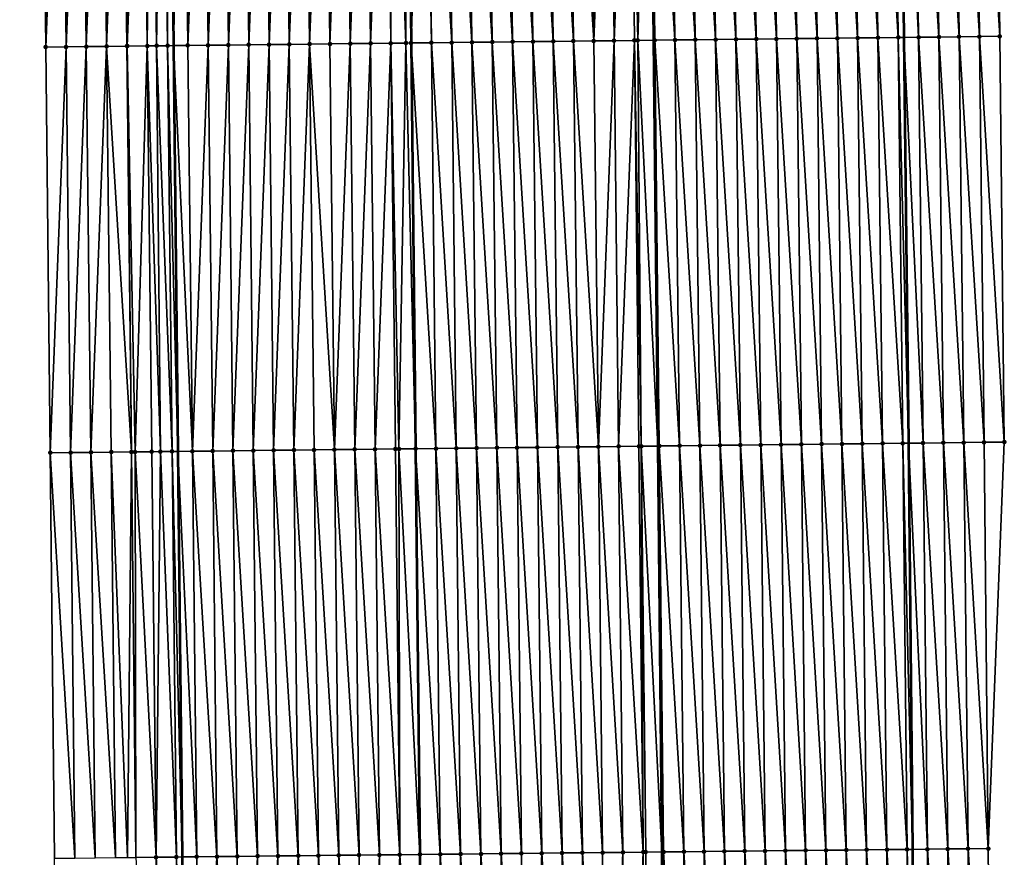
# Model space of a CAD drawing. Header units: feet. Extents: x 2010743 to 2022806, y 818705 to 837694.
# Tile 298 of 531: x 2011478 to 2011526, y 828434 to 828475. Entities that reach past the tile are written whole.
import ezdxf

# ---------------------------------------------------------------- set-up
doc = ezdxf.new("R2010")
doc.units = ezdxf.units.FT
doc.header["$MEASUREMENT"] = 0
for name, color, linetype, lineweight in [('EP_Travel Lane', 172, 'Continuous', 53), ('Road Shots', 141, 'Continuous', 100), ('STRIPING', 60, 'Continuous', 53)]:
    doc.layers.add(name, color=color, linetype=linetype, lineweight=lineweight)
doc.layers.add('I-77-MM17-21_NB-Surface-Border', color=7, linetype='Continuous')
doc.layers.add('I-77-MM17-21_NB-Surface-TIN', color=7, linetype='Continuous')

msp = doc.modelspace()

# ---------------------------------------------------------------- linework, layer by layer
at = {"layer": 'EP_Travel Lane'}
for points in [[(2011483.628, 828613.634, 314.485), (2011483.852, 828593.636, 314.357), (2011484.076, 828573.637, 314.251), (2011484.301, 828553.639, 314.128), (2011484.525, 828533.64, 313.979), (2011484.749, 828513.642, 313.861), (2011484.974, 828493.644, 313.729), (2011485.198, 828473.646, 313.592), (2011485.422, 828453.647, 313.445), (2011485.635, 828433.66, 313.301), (2011485.842, 828413.662, 313.164), (2011486.05, 828393.663, 313.02), (2011486.258, 828373.665, 312.894), (2011486.466, 828353.667, 312.74)], [(2011519.836, 828594.041, 314.15), (2011520.06, 828574.042, 314.037), (2011520.284, 828554.044, 313.896), (2011520.509, 828534.046, 313.791), (2011520.733, 828514.047, 313.669), (2011520.957, 828494.049, 313.542), (2011521.182, 828474.05, 313.412), (2011521.406, 828454.052, 313.288), (2011521.615, 828434.035, 313.157), (2011521.818, 828414.037, 313.003), (2011522.021, 828394.039, 312.821), (2011522.224, 828374.041, 312.657), (2011522.428, 828354.042, 312.464)]]:
    msp.add_polyline3d(points, dxfattribs=at)
at = {"layer": 'I-77-MM17-21_NB-Surface-Border', "color": 3, "linetype": 'Continuous', "lineweight": -3}
for points in [[(2011480.279, 828353.602, 312.776), (2011480.971, 828373.61, 312.926), (2011480.018, 828393.6, 313.059), (2011479.556, 828413.596, 313.175), (2011479.348, 828433.595, 313.312), (2011479.136, 828453.577, 313.439), (2011478.912, 828473.575, 313.538), (2011478.687, 828493.574, 313.663), (2011478.463, 828513.572, 313.775), (2011479.238, 828533.582, 313.91), (2011478.37, 828553.573, 314.036), (2011478.724, 828573.578, 314.166), (2011478.667, 828593.578, 314.272), (2011477.629, 828613.567, 314.386)], [(2011521.563, 828594.06, 314.098), (2011522.787, 828574.073, 313.943), (2011523.011, 828554.075, 313.809), (2011524.236, 828534.088, 313.671), (2011524.46, 828514.09, 313.552), (2011525.684, 828494.103, 313.398), (2011525.909, 828474.104, 313.276), (2011526.133, 828454.106, 313.148), (2011525.345, 828434.075, 313.042), (2011525.553, 828414.077, 312.891), (2011525.761, 828394.079, 312.71), (2011523.969, 828374.059, 312.605), (2011525.177, 828354.072, 312.383)]]:
    msp.add_polyline3d(points, dxfattribs=at)
at = {"layer": 'I-77-MM17-21_NB-Surface-TIN', "color": 128, "linetype": 'Continuous', "lineweight": -3}
for points in [[(2011502.91, 828473.844, 313.591), (2011502.686, 828493.843, 313.716), (2011501.686, 828493.831, 313.722)], [(2011503.91, 828473.856, 313.581), (2011503.686, 828493.854, 313.704), (2011502.686, 828493.843, 313.716)], [(2011502.91, 828473.844, 313.591), (2011503.91, 828473.856, 313.581), (2011502.686, 828493.843, 313.716)], [(2011504.91, 828473.867, 313.575), (2011504.686, 828493.865, 313.697), (2011503.686, 828493.854, 313.704)], [(2011503.91, 828473.856, 313.581), (2011504.91, 828473.867, 313.575), (2011503.686, 828493.854, 313.704)], [(2011505.91, 828473.878, 313.57), (2011505.685, 828493.876, 313.692), (2011504.686, 828493.865, 313.697)], [(2011504.91, 828473.867, 313.575), (2011505.91, 828473.878, 313.57), (2011504.686, 828493.865, 313.697)], [(2011505.91, 828473.878, 313.57), (2011506.685, 828493.888, 313.69), (2011505.685, 828493.876, 313.692)], [(2011505.91, 828473.878, 313.57), (2011506.91, 828473.889, 313.572), (2011506.685, 828493.888, 313.69)], [(2011506.91, 828473.889, 313.572), (2011507.685, 828493.899, 313.692), (2011506.685, 828493.888, 313.69)], [(2011506.91, 828473.889, 313.572), (2011507.91, 828473.9, 313.577), (2011507.685, 828493.899, 313.692)], [(2011508.073, 828473.902, 313.576), (2011508.631, 828493.91, 313.673), (2011507.685, 828493.899, 313.692)], [(2011507.91, 828473.9, 313.577), (2011508.073, 828473.902, 313.576), (2011507.685, 828493.899, 313.692)], [(2011508.073, 828473.902, 313.576), (2011508.845, 828473.911, 313.563), (2011508.631, 828493.91, 313.673)], [(2011508.91, 828473.912, 313.562), (2011508.685, 828493.91, 313.672), (2011508.631, 828493.91, 313.673)], [(2011508.91, 828473.912, 313.562), (2011508.631, 828493.91, 313.673), (2011508.845, 828473.911, 313.563)], [(2011509.91, 828473.923, 313.545), (2011509.685, 828493.921, 313.668), (2011508.685, 828493.91, 313.672)], [(2011508.91, 828473.912, 313.562), (2011509.91, 828473.923, 313.545), (2011508.685, 828493.91, 313.672)], [(2011510.91, 828473.934, 313.524), (2011510.685, 828493.933, 313.646), (2011509.685, 828493.921, 313.668)], [(2011509.91, 828473.923, 313.545), (2011510.91, 828473.934, 313.524), (2011509.685, 828493.921, 313.668)], [(2011511.909, 828473.946, 313.512), (2011511.685, 828493.944, 313.635), (2011510.685, 828493.933, 313.646)], [(2011510.91, 828473.934, 313.524), (2011511.909, 828473.946, 313.512), (2011510.685, 828493.933, 313.646)], [(2011512.909, 828473.957, 313.501), (2011512.685, 828493.955, 313.625), (2011511.685, 828493.944, 313.635)], [(2011511.909, 828473.946, 313.512), (2011512.909, 828473.957, 313.501), (2011511.685, 828493.944, 313.635)], [(2011513.909, 828473.968, 313.493), (2011513.685, 828493.967, 313.616), (2011512.685, 828493.955, 313.625)], [(2011512.909, 828473.957, 313.501), (2011513.909, 828473.968, 313.493), (2011512.685, 828493.955, 313.625)], [(2011514.909, 828473.98, 313.487), (2011514.685, 828493.978, 313.607), (2011513.685, 828493.967, 313.616)], [(2011513.909, 828473.968, 313.493), (2011514.909, 828473.98, 313.487), (2011513.685, 828493.967, 313.616)], [(2011515.909, 828473.991, 313.48), (2011515.685, 828493.989, 313.602), (2011514.685, 828493.978, 313.607)], [(2011514.909, 828473.98, 313.487), (2011515.909, 828473.991, 313.48), (2011514.685, 828493.978, 313.607)], [(2011516.909, 828474.002, 313.47), (2011516.685, 828494, 313.595), (2011515.685, 828493.989, 313.602)], [(2011515.909, 828473.991, 313.48), (2011516.909, 828474.002, 313.47), (2011515.685, 828493.989, 313.602)], [(2011517.909, 828474.013, 313.463), (2011517.685, 828494.012, 313.586), (2011516.685, 828494, 313.595)], [(2011516.909, 828474.002, 313.47), (2011517.909, 828474.013, 313.463), (2011516.685, 828494, 313.595)], [(2011518.909, 828474.025, 313.453), (2011518.685, 828494.023, 313.579), (2011517.685, 828494.012, 313.586)], [(2011517.909, 828474.013, 313.463), (2011518.909, 828474.025, 313.453), (2011517.685, 828494.012, 313.586)], [(2011519.909, 828474.036, 313.44), (2011519.685, 828494.034, 313.571), (2011518.685, 828494.023, 313.579)], [(2011518.909, 828474.025, 313.453), (2011519.909, 828474.036, 313.44), (2011518.685, 828494.023, 313.579)], [(2011520.909, 828474.047, 313.417), (2011520.685, 828494.046, 313.547), (2011519.685, 828494.034, 313.571)], [(2011519.909, 828474.036, 313.44), (2011520.909, 828474.047, 313.417), (2011519.685, 828494.034, 313.571)], [(2011520.685, 828494.046, 313.547), (2011521.182, 828474.05, 313.412), (2011520.957, 828494.049, 313.542)], [(2011520.909, 828474.047, 313.417), (2011521.182, 828474.05, 313.412), (2011520.685, 828494.046, 313.547)], [(2011521.909, 828474.059, 313.399), (2011521.684, 828494.057, 313.527), (2011520.957, 828494.049, 313.542)], [(2011521.909, 828474.059, 313.399), (2011520.957, 828494.049, 313.542), (2011521.182, 828474.05, 313.412)], [(2011522.909, 828474.07, 313.366), (2011522.684, 828494.069, 313.481), (2011521.684, 828494.057, 313.527)], [(2011521.909, 828474.059, 313.399), (2011522.909, 828474.07, 313.366), (2011521.684, 828494.057, 313.527)], [(2011523.909, 828474.082, 313.334), (2011523.684, 828494.08, 313.456), (2011522.684, 828494.069, 313.481)], [(2011522.909, 828474.07, 313.366), (2011523.909, 828474.082, 313.334), (2011522.684, 828494.069, 313.481)], [(2011524.909, 828474.093, 313.302), (2011524.684, 828494.091, 313.425), (2011523.684, 828494.08, 313.456)], [(2011523.909, 828474.082, 313.334), (2011524.909, 828474.093, 313.302), (2011523.684, 828494.08, 313.456)], [(2011525.909, 828474.104, 313.276), (2011525.684, 828494.103, 313.398), (2011524.684, 828494.091, 313.425)], [(2011524.909, 828474.093, 313.302), (2011525.909, 828474.104, 313.276), (2011524.684, 828494.091, 313.425)], [(2011478.912, 828473.575, 313.538), (2011479.687, 828493.585, 313.677), (2011478.687, 828493.574, 313.663)], [(2011478.912, 828473.575, 313.538), (2011479.911, 828473.586, 313.552), (2011479.687, 828493.585, 313.677)], [(2011479.911, 828473.586, 313.552), (2011480.687, 828493.596, 313.69), (2011479.687, 828493.585, 313.677)], [(2011479.911, 828473.586, 313.552), (2011480.911, 828473.598, 313.562), (2011480.687, 828493.596, 313.69)], [(2011480.911, 828473.598, 313.562), (2011481.687, 828493.607, 313.706), (2011480.687, 828493.596, 313.69)], [(2011480.911, 828473.598, 313.562), (2011481.911, 828473.609, 313.578), (2011481.687, 828493.607, 313.706)], [(2011481.911, 828473.609, 313.578), (2011482.654, 828493.618, 313.709), (2011481.687, 828493.607, 313.706)], [(2011481.911, 828473.609, 313.578), (2011482.911, 828473.62, 313.574), (2011482.654, 828493.618, 313.709)], [(2011482.911, 828473.62, 313.574), (2011482.687, 828493.618, 313.708), (2011482.654, 828493.618, 313.709)], [(2011482.93, 828473.62, 313.573), (2011483.687, 828493.629, 313.714), (2011482.687, 828493.618, 313.708)], [(2011482.911, 828473.62, 313.574), (2011482.93, 828473.62, 313.573), (2011482.687, 828493.618, 313.708)], [(2011482.93, 828473.62, 313.573), (2011483.911, 828473.631, 313.577), (2011483.687, 828493.629, 313.714)], [(2011483.911, 828473.631, 313.577), (2011484.129, 828493.634, 313.731), (2011483.687, 828493.629, 313.714)], [(2011483.911, 828473.631, 313.577), (2011484.375, 828473.636, 313.603), (2011484.129, 828493.634, 313.731)], [(2011484.375, 828473.636, 313.603), (2011484.687, 828493.641, 313.727), (2011484.129, 828493.634, 313.731)], [(2011484.375, 828473.636, 313.603), (2011484.911, 828473.642, 313.593), (2011484.687, 828493.641, 313.727)], [(2011484.911, 828473.642, 313.593), (2011484.974, 828493.644, 313.729), (2011484.687, 828493.641, 313.727)], [(2011484.911, 828473.642, 313.593), (2011485.198, 828473.646, 313.592), (2011484.974, 828493.644, 313.729)], [(2011485.687, 828493.652, 313.734), (2011484.974, 828493.644, 313.729), (2011485.198, 828473.646, 313.592)], [(2011485.911, 828473.654, 313.59), (2011485.687, 828493.652, 313.734), (2011485.198, 828473.646, 313.592)], [(2011485.911, 828473.654, 313.59), (2011486.687, 828493.663, 313.742), (2011485.687, 828493.652, 313.734)], [(2011485.911, 828473.654, 313.59), (2011486.911, 828473.665, 313.597), (2011486.687, 828493.663, 313.742)], [(2011486.911, 828473.665, 313.597), (2011487.687, 828493.674, 313.746), (2011486.687, 828493.663, 313.742)], [(2011486.911, 828473.665, 313.597), (2011487.911, 828473.676, 313.601), (2011487.687, 828493.674, 313.746)], [(2011487.911, 828473.676, 313.601), (2011488.687, 828493.685, 313.745), (2011487.687, 828493.674, 313.746)], [(2011487.911, 828473.676, 313.601), (2011488.911, 828473.687, 313.604), (2011488.687, 828493.685, 313.745)], [(2011488.911, 828473.687, 313.604), (2011489.686, 828493.697, 313.748), (2011488.687, 828493.685, 313.745)], [(2011488.911, 828473.687, 313.604), (2011489.911, 828473.698, 313.607), (2011489.686, 828493.697, 313.748)], [(2011489.911, 828473.698, 313.607), (2011490.686, 828493.708, 313.751), (2011489.686, 828493.697, 313.748)], [(2011489.911, 828473.698, 313.607), (2011490.911, 828473.709, 313.61), (2011490.686, 828493.708, 313.751)], [(2011490.911, 828473.709, 313.61), (2011491.686, 828493.719, 313.752), (2011490.686, 828493.708, 313.751)], [(2011490.911, 828473.709, 313.61), (2011491.911, 828473.721, 313.61), (2011491.686, 828493.719, 313.752)], [(2011491.911, 828473.721, 313.61), (2011492.686, 828493.73, 313.752), (2011491.686, 828493.719, 313.752)], [(2011491.911, 828473.721, 313.61), (2011492.911, 828473.732, 313.611), (2011492.686, 828493.73, 313.752)], [(2011492.911, 828473.732, 313.611), (2011493.686, 828493.741, 313.754), (2011492.686, 828493.73, 313.752)], [(2011492.911, 828473.732, 313.611), (2011493.911, 828473.743, 313.614), (2011493.686, 828493.741, 313.754)], [(2011493.911, 828473.743, 313.614), (2011494.686, 828493.753, 313.761), (2011493.686, 828493.741, 313.754)], [(2011493.911, 828473.743, 313.614), (2011494.911, 828473.754, 313.62), (2011494.686, 828493.753, 313.761)], [(2011494.911, 828473.754, 313.62), (2011495.686, 828493.764, 313.769), (2011494.686, 828493.753, 313.761)], [(2011494.911, 828473.754, 313.62), (2011495.91, 828473.765, 313.628), (2011495.686, 828493.764, 313.769)], [(2011495.91, 828473.765, 313.628), (2011495.912, 828493.766, 313.77), (2011495.686, 828493.764, 313.769)], [(2011495.91, 828473.765, 313.628), (2011496.653, 828473.774, 313.631), (2011495.912, 828493.766, 313.77)], [(2011496.653, 828473.774, 313.631), (2011496.686, 828493.775, 313.766), (2011495.912, 828493.766, 313.77)], [(2011496.653, 828473.774, 313.631), (2011496.91, 828473.777, 313.629), (2011496.686, 828493.775, 313.766)], [(2011497.532, 828493.784, 313.768), (2011496.686, 828493.775, 313.766), (2011496.91, 828473.777, 313.629)], [(2011497.91, 828473.788, 313.626), (2011497.532, 828493.784, 313.768), (2011496.91, 828473.777, 313.629)], [(2011497.91, 828473.788, 313.626), (2011497.686, 828493.786, 313.767), (2011497.532, 828493.784, 313.768)], [(2011498.91, 828473.799, 313.613), (2011498.686, 828493.797, 313.751), (2011497.686, 828493.786, 313.767)], [(2011497.91, 828473.788, 313.626), (2011498.91, 828473.799, 313.613), (2011497.686, 828493.786, 313.767)], [(2011499.91, 828473.81, 313.606), (2011499.686, 828493.809, 313.738), (2011498.686, 828493.797, 313.751)], [(2011498.91, 828473.799, 313.613), (2011499.91, 828473.81, 313.606), (2011498.686, 828493.797, 313.751)], [(2011500.91, 828473.822, 313.601), (2011500.686, 828493.82, 313.729), (2011499.686, 828493.809, 313.738)], [(2011499.91, 828473.81, 313.606), (2011500.91, 828473.822, 313.601), (2011499.686, 828493.809, 313.738)], [(2011501.91, 828473.833, 313.594), (2011501.686, 828493.831, 313.722), (2011500.686, 828493.82, 313.729)], [(2011500.91, 828473.822, 313.601), (2011501.91, 828473.833, 313.594), (2011500.686, 828493.82, 313.729)], [(2011501.91, 828473.833, 313.594), (2011502.91, 828473.844, 313.591), (2011501.686, 828493.831, 313.722)], [(2011513.134, 828453.959, 313.368), (2011512.909, 828473.957, 313.501), (2011511.909, 828473.946, 313.512)], [(2011514.134, 828453.97, 313.36), (2011513.909, 828473.968, 313.493), (2011512.909, 828473.957, 313.501)], [(2011513.134, 828453.959, 313.368), (2011514.134, 828453.97, 313.36), (2011512.909, 828473.957, 313.501)], [(2011515.134, 828453.981, 313.356), (2011514.909, 828473.98, 313.487), (2011513.909, 828473.968, 313.493)], [(2011514.134, 828453.97, 313.36), (2011515.134, 828453.981, 313.356), (2011513.909, 828473.968, 313.493)], [(2011516.134, 828453.993, 313.351), (2011515.909, 828473.991, 313.48), (2011514.909, 828473.98, 313.487)], [(2011515.134, 828453.981, 313.356), (2011516.134, 828453.993, 313.351), (2011514.909, 828473.98, 313.487)], [(2011517.133, 828454.004, 313.345), (2011516.909, 828474.002, 313.47), (2011515.909, 828473.991, 313.48)], [(2011516.134, 828453.993, 313.351), (2011517.133, 828454.004, 313.345), (2011515.909, 828473.991, 313.48)], [(2011518.133, 828454.015, 313.338), (2011517.909, 828474.013, 313.463), (2011516.909, 828474.002, 313.47)], [(2011517.133, 828454.004, 313.345), (2011518.133, 828454.015, 313.338), (2011516.909, 828474.002, 313.47)], [(2011519.133, 828454.026, 313.329), (2011518.909, 828474.025, 313.453), (2011517.909, 828474.013, 313.463)], [(2011518.133, 828454.015, 313.338), (2011519.133, 828454.026, 313.329), (2011517.909, 828474.013, 313.463)], [(2011520.133, 828454.038, 313.32), (2011519.909, 828474.036, 313.44), (2011518.909, 828474.025, 313.453)], [(2011519.133, 828454.026, 313.329), (2011520.133, 828454.038, 313.32), (2011518.909, 828474.025, 313.453)], [(2011521.133, 828454.049, 313.296), (2011520.909, 828474.047, 313.417), (2011519.909, 828474.036, 313.44)], [(2011520.133, 828454.038, 313.32), (2011521.133, 828454.049, 313.296), (2011519.909, 828474.036, 313.44)], [(2011520.909, 828474.047, 313.417), (2011521.406, 828454.052, 313.288), (2011521.182, 828474.05, 313.412)], [(2011521.133, 828454.049, 313.296), (2011521.406, 828454.052, 313.288), (2011520.909, 828474.047, 313.417)], [(2011522.133, 828454.06, 313.267), (2011521.909, 828474.059, 313.399), (2011521.182, 828474.05, 313.412)], [(2011522.133, 828454.06, 313.267), (2011521.182, 828474.05, 313.412), (2011521.406, 828454.052, 313.288)], [(2011523.133, 828454.072, 313.236), (2011522.909, 828474.07, 313.366), (2011521.909, 828474.059, 313.399)], [(2011522.133, 828454.06, 313.267), (2011523.133, 828454.072, 313.236), (2011521.909, 828474.059, 313.399)], [(2011524.133, 828454.083, 313.209), (2011523.909, 828474.082, 313.334), (2011522.909, 828474.07, 313.366)], [(2011523.133, 828454.072, 313.236), (2011524.133, 828454.083, 313.209), (2011522.909, 828474.07, 313.366)], [(2011525.133, 828454.095, 313.176), (2011524.909, 828474.093, 313.302), (2011523.909, 828474.082, 313.334)], [(2011524.133, 828454.083, 313.209), (2011525.133, 828454.095, 313.176), (2011523.909, 828474.082, 313.334)], [(2011526.133, 828454.106, 313.148), (2011525.909, 828474.104, 313.276), (2011524.909, 828474.093, 313.302)], [(2011525.133, 828454.095, 313.176), (2011526.133, 828454.106, 313.148), (2011524.909, 828474.093, 313.302)], [(2011479.136, 828453.577, 313.439), (2011479.911, 828473.586, 313.552), (2011478.912, 828473.575, 313.538)], [(2011479.136, 828453.577, 313.439), (2011480.136, 828453.588, 313.446), (2011479.911, 828473.586, 313.552)], [(2011480.136, 828453.588, 313.446), (2011480.911, 828473.598, 313.562), (2011479.911, 828473.586, 313.552)], [(2011480.136, 828453.588, 313.446), (2011481.136, 828453.599, 313.448), (2011480.911, 828473.598, 313.562)], [(2011481.136, 828453.599, 313.448), (2011481.911, 828473.609, 313.578), (2011480.911, 828473.598, 313.562)], [(2011481.136, 828453.599, 313.448), (2011482.136, 828453.61, 313.457), (2011481.911, 828473.609, 313.578)], [(2011483.136, 828453.622, 313.448), (2011482.911, 828473.62, 313.574), (2011481.911, 828473.609, 313.578)], [(2011482.136, 828453.61, 313.457), (2011483.136, 828453.622, 313.448), (2011481.911, 828473.609, 313.578)], [(2011483.136, 828453.622, 313.448), (2011482.93, 828473.62, 313.573), (2011482.911, 828473.62, 313.574)], [(2011483.315, 828453.624, 313.439), (2011483.911, 828473.631, 313.577), (2011482.93, 828473.62, 313.573)], [(2011483.136, 828453.622, 313.448), (2011483.315, 828453.624, 313.439), (2011482.93, 828473.62, 313.573)], [(2011483.315, 828453.624, 313.439), (2011484.136, 828453.633, 313.439), (2011483.911, 828473.631, 313.577)], [(2011484.564, 828453.638, 313.461), (2011484.375, 828473.636, 313.603), (2011483.911, 828473.631, 313.577)], [(2011484.136, 828453.633, 313.439), (2011484.564, 828453.638, 313.461), (2011483.911, 828473.631, 313.577)], [(2011485.136, 828453.644, 313.445), (2011484.911, 828473.642, 313.593), (2011484.375, 828473.636, 313.603)], [(2011484.564, 828453.638, 313.461), (2011485.136, 828453.644, 313.445), (2011484.375, 828473.636, 313.603)], [(2011484.911, 828473.642, 313.593), (2011485.422, 828453.647, 313.445), (2011485.198, 828473.646, 313.592)], [(2011485.136, 828453.644, 313.445), (2011485.422, 828453.647, 313.445), (2011484.911, 828473.642, 313.593)], [(2011486.135, 828453.655, 313.445), (2011485.911, 828473.654, 313.59), (2011485.198, 828473.646, 313.592)], [(2011486.135, 828453.655, 313.445), (2011485.198, 828473.646, 313.592), (2011485.422, 828453.647, 313.445)], [(2011486.135, 828453.655, 313.445), (2011486.911, 828473.665, 313.597), (2011485.911, 828473.654, 313.59)], [(2011486.135, 828453.655, 313.445), (2011487.135, 828453.666, 313.45), (2011486.911, 828473.665, 313.597)], [(2011487.135, 828453.666, 313.45), (2011487.911, 828473.676, 313.601), (2011486.911, 828473.665, 313.597)], [(2011487.135, 828453.666, 313.45), (2011488.135, 828453.678, 313.451), (2011487.911, 828473.676, 313.601)], [(2011488.135, 828453.678, 313.451), (2011488.911, 828473.687, 313.604), (2011487.911, 828473.676, 313.601)], [(2011488.135, 828453.678, 313.451), (2011489.135, 828453.689, 313.451), (2011488.911, 828473.687, 313.604)], [(2011489.135, 828453.689, 313.451), (2011489.911, 828473.698, 313.607), (2011488.911, 828473.687, 313.604)], [(2011489.135, 828453.689, 313.451), (2011490.135, 828453.7, 313.453), (2011489.911, 828473.698, 313.607)], [(2011490.135, 828453.7, 313.453), (2011490.911, 828473.709, 313.61), (2011489.911, 828473.698, 313.607)], [(2011490.135, 828453.7, 313.453), (2011491.135, 828453.711, 313.457), (2011490.911, 828473.709, 313.61)], [(2011491.135, 828453.711, 313.457), (2011491.911, 828473.721, 313.61), (2011490.911, 828473.709, 313.61)], [(2011491.135, 828453.711, 313.457), (2011492.135, 828453.723, 313.459), (2011491.911, 828473.721, 313.61)], [(2011493.135, 828453.734, 313.456), (2011492.911, 828473.732, 313.611), (2011491.911, 828473.721, 313.61)], [(2011492.135, 828453.723, 313.459), (2011493.135, 828453.734, 313.456), (2011491.911, 828473.721, 313.61)], [(2011493.135, 828453.734, 313.456), (2011493.911, 828473.743, 313.614), (2011492.911, 828473.732, 313.611)], [(2011493.135, 828453.734, 313.456), (2011494.135, 828453.745, 313.458), (2011493.911, 828473.743, 313.614)], [(2011494.135, 828453.745, 313.458), (2011494.911, 828473.754, 313.62), (2011493.911, 828473.743, 313.614)], [(2011494.135, 828453.745, 313.458), (2011495.135, 828453.756, 313.464), (2011494.911, 828473.754, 313.62)], [(2011495.135, 828453.756, 313.464), (2011495.91, 828473.765, 313.628), (2011494.911, 828473.754, 313.62)], [(2011495.135, 828453.756, 313.464), (2011496.135, 828453.767, 313.472), (2011495.91, 828473.765, 313.628)], [(2011496.311, 828453.769, 313.473), (2011496.653, 828473.774, 313.631), (2011495.91, 828473.765, 313.628)], [(2011496.135, 828453.767, 313.472), (2011496.311, 828453.769, 313.473), (2011495.91, 828473.765, 313.628)], [(2011496.311, 828453.769, 313.473), (2011497.135, 828453.779, 313.471), (2011496.653, 828473.774, 313.631)], [(2011496.653, 828473.774, 313.631), (2011497.135, 828453.779, 313.471), (2011496.91, 828473.777, 313.629)], [(2011498.135, 828453.79, 313.469), (2011497.91, 828473.788, 313.626), (2011496.91, 828473.777, 313.629)], [(2011498.135, 828453.79, 313.469), (2011496.91, 828473.777, 313.629), (2011497.135, 828453.779, 313.471)], [(2011499.135, 828453.801, 313.458), (2011498.91, 828473.799, 313.613), (2011497.91, 828473.788, 313.626)], [(2011498.135, 828453.79, 313.469), (2011499.135, 828453.801, 313.458), (2011497.91, 828473.788, 313.626)], [(2011500.135, 828453.812, 313.451), (2011499.91, 828473.81, 313.606), (2011498.91, 828473.799, 313.613)], [(2011499.135, 828453.801, 313.458), (2011500.135, 828453.812, 313.451), (2011498.91, 828473.799, 313.613)], [(2011501.135, 828453.824, 313.445), (2011500.91, 828473.822, 313.601), (2011499.91, 828473.81, 313.606)], [(2011500.135, 828453.812, 313.451), (2011501.135, 828453.824, 313.445), (2011499.91, 828473.81, 313.606)], [(2011502.134, 828453.835, 313.442), (2011501.91, 828473.833, 313.594), (2011500.91, 828473.822, 313.601)], [(2011501.135, 828453.824, 313.445), (2011502.134, 828453.835, 313.442), (2011500.91, 828473.822, 313.601)], [(2011503.134, 828453.846, 313.441), (2011502.91, 828473.844, 313.591), (2011501.91, 828473.833, 313.594)], [(2011502.134, 828453.835, 313.442), (2011503.134, 828453.846, 313.441), (2011501.91, 828473.833, 313.594)], [(2011504.134, 828453.857, 313.432), (2011503.91, 828473.856, 313.581), (2011502.91, 828473.844, 313.591)], [(2011503.134, 828453.846, 313.441), (2011504.134, 828453.857, 313.432), (2011502.91, 828473.844, 313.591)], [(2011505.134, 828453.869, 313.426), (2011504.91, 828473.867, 313.575), (2011503.91, 828473.856, 313.581)], [(2011504.134, 828453.857, 313.432), (2011505.134, 828453.869, 313.426), (2011503.91, 828473.856, 313.581)], [(2011506.134, 828453.88, 313.422), (2011505.91, 828473.878, 313.57), (2011504.91, 828473.867, 313.575)], [(2011505.134, 828453.869, 313.426), (2011506.134, 828453.88, 313.422), (2011504.91, 828473.867, 313.575)], [(2011506.134, 828453.88, 313.422), (2011506.91, 828473.889, 313.572), (2011505.91, 828473.878, 313.57)], [(2011506.134, 828453.88, 313.422), (2011507.134, 828453.891, 313.426), (2011506.91, 828473.889, 313.572)], [(2011507.134, 828453.891, 313.426), (2011507.91, 828473.9, 313.577), (2011506.91, 828473.889, 313.572)], [(2011507.134, 828453.891, 313.426), (2011508.134, 828453.902, 313.429), (2011507.91, 828473.9, 313.577)], [(2011508.248, 828453.903, 313.429), (2011508.073, 828473.902, 313.576), (2011507.91, 828473.9, 313.577)], [(2011508.134, 828453.902, 313.429), (2011508.248, 828453.903, 313.429), (2011507.91, 828473.9, 313.577)], [(2011508.073, 828473.902, 313.576), (2011509.059, 828453.913, 313.413), (2011508.845, 828473.911, 313.563)], [(2011508.248, 828453.903, 313.429), (2011509.059, 828453.913, 313.413), (2011508.073, 828473.902, 313.576)], [(2011509.134, 828453.914, 313.411), (2011508.91, 828473.912, 313.562), (2011508.845, 828473.911, 313.563)], [(2011509.134, 828453.914, 313.411), (2011508.845, 828473.911, 313.563), (2011509.059, 828453.913, 313.413)], [(2011510.134, 828453.925, 313.406), (2011509.91, 828473.923, 313.545), (2011508.91, 828473.912, 313.562)], [(2011509.134, 828453.914, 313.411), (2011510.134, 828453.925, 313.406), (2011508.91, 828473.912, 313.562)], [(2011511.134, 828453.936, 313.386), (2011510.91, 828473.934, 313.524), (2011509.91, 828473.923, 313.545)], [(2011510.134, 828453.925, 313.406), (2011511.134, 828453.936, 313.386), (2011509.91, 828473.923, 313.545)], [(2011512.134, 828453.947, 313.378), (2011511.909, 828473.946, 313.512), (2011510.91, 828473.934, 313.524)], [(2011511.134, 828453.936, 313.386), (2011512.134, 828453.947, 313.378), (2011510.91, 828473.934, 313.524)], [(2011512.134, 828453.947, 313.378), (2011513.134, 828453.959, 313.368), (2011511.909, 828473.946, 313.512)], [(2011523.346, 828434.054, 313.106), (2011523.133, 828454.072, 313.236), (2011522.133, 828454.06, 313.267)], [(2011524.345, 828434.064, 313.073), (2011524.133, 828454.083, 313.209), (2011523.133, 828454.072, 313.236)], [(2011523.346, 828434.054, 313.106), (2011524.345, 828434.064, 313.073), (2011523.133, 828454.072, 313.236)], [(2011525.345, 828434.075, 313.042), (2011525.133, 828454.095, 313.176), (2011524.133, 828454.083, 313.209)], [(2011524.345, 828434.064, 313.073), (2011525.345, 828434.075, 313.042), (2011524.133, 828454.083, 313.209)], [(2011525.345, 828434.075, 313.042), (2011526.133, 828454.106, 313.148), (2011525.133, 828454.095, 313.176)], [(2011480.348, 828433.605, 313.316), (2011480.136, 828453.588, 313.446), (2011479.136, 828453.577, 313.439)], [(2011481.348, 828433.616, 313.317), (2011481.136, 828453.599, 313.448), (2011480.136, 828453.588, 313.446)], [(2011480.348, 828433.605, 313.316), (2011481.348, 828433.616, 313.317), (2011480.136, 828453.588, 313.446)], [(2011482.348, 828433.626, 313.324), (2011482.136, 828453.61, 313.457), (2011481.136, 828453.599, 313.448)], [(2011481.348, 828433.616, 313.317), (2011482.348, 828433.626, 313.324), (2011481.136, 828453.599, 313.448)], [(2011482.947, 828433.632, 313.329), (2011483.136, 828453.622, 313.448), (2011482.136, 828453.61, 313.457)], [(2011482.348, 828433.626, 313.324), (2011482.947, 828433.632, 313.329), (2011482.136, 828453.61, 313.457)], [(2011482.947, 828433.632, 313.329), (2011483.348, 828433.636, 313.322), (2011483.136, 828453.622, 313.448)], [(2011483.348, 828433.636, 313.322), (2011483.315, 828453.624, 313.439), (2011483.136, 828453.622, 313.448)], [(2011484.348, 828433.647, 313.321), (2011484.136, 828453.633, 313.439), (2011483.315, 828453.624, 313.439)], [(2011483.348, 828433.636, 313.322), (2011484.348, 828433.647, 313.321), (2011483.315, 828453.624, 313.439)], [(2011484.348, 828433.647, 313.321), (2011484.564, 828453.638, 313.461), (2011484.136, 828453.633, 313.439)], [(2011484.348, 828433.647, 313.321), (2011485.348, 828433.657, 313.303), (2011484.564, 828453.638, 313.461)], [(2011485.348, 828433.657, 313.303), (2011485.136, 828453.644, 313.445), (2011484.564, 828453.638, 313.461)], [(2011485.136, 828453.644, 313.445), (2011485.635, 828433.66, 313.301), (2011485.422, 828453.647, 313.445)], [(2011485.348, 828433.657, 313.303), (2011485.635, 828433.66, 313.301), (2011485.136, 828453.644, 313.445)], [(2011486.348, 828433.668, 313.297), (2011486.135, 828453.655, 313.445), (2011485.422, 828453.647, 313.445)], [(2011486.348, 828433.668, 313.297), (2011485.422, 828453.647, 313.445), (2011485.635, 828433.66, 313.301)], [(2011487.347, 828433.678, 313.305), (2011487.135, 828453.666, 313.45), (2011486.135, 828453.655, 313.445)], [(2011486.348, 828433.668, 313.297), (2011487.347, 828433.678, 313.305), (2011486.135, 828453.655, 313.445)], [(2011488.347, 828433.688, 313.305), (2011488.135, 828453.678, 313.451), (2011487.135, 828453.666, 313.45)], [(2011487.347, 828433.678, 313.305), (2011488.347, 828433.688, 313.305), (2011487.135, 828453.666, 313.45)], [(2011489.347, 828433.699, 313.308), (2011489.135, 828453.689, 313.451), (2011488.135, 828453.678, 313.451)], [(2011488.347, 828433.688, 313.305), (2011489.347, 828433.699, 313.308), (2011488.135, 828453.678, 313.451)], [(2011490.347, 828433.709, 313.31), (2011490.135, 828453.7, 313.453), (2011489.135, 828453.689, 313.451)], [(2011489.347, 828433.699, 313.308), (2011490.347, 828433.709, 313.31), (2011489.135, 828453.689, 313.451)], [(2011491.347, 828433.72, 313.314), (2011491.135, 828453.711, 313.457), (2011490.135, 828453.7, 313.453)], [(2011490.347, 828433.709, 313.31), (2011491.347, 828433.72, 313.314), (2011490.135, 828453.7, 313.453)], [(2011492.347, 828433.73, 313.315), (2011492.135, 828453.723, 313.459), (2011491.135, 828453.711, 313.457)], [(2011491.347, 828433.72, 313.314), (2011492.347, 828433.73, 313.315), (2011491.135, 828453.711, 313.457)], [(2011493.347, 828433.74, 313.311), (2011493.135, 828453.734, 313.456), (2011492.135, 828453.723, 313.459)], [(2011492.347, 828433.73, 313.315), (2011493.347, 828433.74, 313.311), (2011492.135, 828453.723, 313.459)], [(2011494.347, 828433.751, 313.313), (2011494.135, 828453.745, 313.458), (2011493.135, 828453.734, 313.456)], [(2011493.347, 828433.74, 313.311), (2011494.347, 828433.751, 313.313), (2011493.135, 828453.734, 313.456)], [(2011495.347, 828433.761, 313.317), (2011495.135, 828453.756, 313.464), (2011494.135, 828453.745, 313.458)], [(2011494.347, 828433.751, 313.313), (2011495.347, 828433.761, 313.317), (2011494.135, 828453.745, 313.458)], [(2011496.347, 828433.771, 313.324), (2011496.135, 828453.767, 313.472), (2011495.135, 828453.756, 313.464)], [(2011495.347, 828433.761, 313.317), (2011496.347, 828433.771, 313.324), (2011495.135, 828453.756, 313.464)], [(2011496.347, 828433.771, 313.324), (2011496.311, 828453.769, 313.473), (2011496.135, 828453.767, 313.472)], [(2011496.311, 828453.769, 313.473), (2011497.347, 828433.782, 313.315), (2011497.135, 828453.779, 313.471)], [(2011496.347, 828433.771, 313.324), (2011497.347, 828433.782, 313.315), (2011496.311, 828453.769, 313.473)], [(2011498.347, 828433.792, 313.315), (2011498.135, 828453.79, 313.469), (2011497.135, 828453.779, 313.471)], [(2011498.347, 828433.792, 313.315), (2011497.135, 828453.779, 313.471), (2011497.347, 828433.782, 313.315)], [(2011499.347, 828433.803, 313.304), (2011499.135, 828453.801, 313.458), (2011498.135, 828453.79, 313.469)], [(2011498.347, 828433.792, 313.315), (2011499.347, 828433.803, 313.304), (2011498.135, 828453.79, 313.469)], [(2011500.347, 828433.813, 313.297), (2011500.135, 828453.812, 313.451), (2011499.135, 828453.801, 313.458)], [(2011499.347, 828433.803, 313.304), (2011500.347, 828433.813, 313.297), (2011499.135, 828453.801, 313.458)], [(2011501.347, 828433.824, 313.292), (2011501.135, 828453.824, 313.445), (2011500.135, 828453.812, 313.451)], [(2011500.347, 828433.813, 313.297), (2011501.347, 828433.824, 313.292), (2011500.135, 828453.812, 313.451)], [(2011502.347, 828433.834, 313.29), (2011502.134, 828453.835, 313.442), (2011501.135, 828453.824, 313.445)], [(2011501.347, 828433.824, 313.292), (2011502.347, 828433.834, 313.29), (2011501.135, 828453.824, 313.445)], [(2011503.347, 828433.844, 313.291), (2011503.134, 828453.846, 313.441), (2011502.134, 828453.835, 313.442)], [(2011502.347, 828433.834, 313.29), (2011503.347, 828433.844, 313.291), (2011502.134, 828453.835, 313.442)], [(2011504.347, 828433.855, 313.285), (2011504.134, 828453.857, 313.432), (2011503.134, 828453.846, 313.441)], [(2011503.347, 828433.844, 313.291), (2011504.347, 828433.855, 313.285), (2011503.134, 828453.846, 313.441)], [(2011505.347, 828433.865, 313.281), (2011505.134, 828453.869, 313.426), (2011504.134, 828453.857, 313.432)], [(2011504.347, 828433.855, 313.285), (2011505.347, 828433.865, 313.281), (2011504.134, 828453.857, 313.432)], [(2011506.346, 828433.876, 313.278), (2011506.134, 828453.88, 313.422), (2011505.134, 828453.869, 313.426)], [(2011505.347, 828433.865, 313.281), (2011506.346, 828433.876, 313.278), (2011505.134, 828453.869, 313.426)], [(2011507.346, 828433.886, 313.278), (2011507.134, 828453.891, 313.426), (2011506.134, 828453.88, 313.422)], [(2011506.346, 828433.876, 313.278), (2011507.346, 828433.886, 313.278), (2011506.134, 828453.88, 313.422)], [(2011508.346, 828433.896, 313.283), (2011508.134, 828453.902, 313.429), (2011507.134, 828453.891, 313.426)], [(2011507.346, 828433.886, 313.278), (2011508.346, 828433.896, 313.283), (2011507.134, 828453.891, 313.426)], [(2011508.346, 828433.896, 313.283), (2011508.248, 828453.903, 313.429), (2011508.134, 828453.902, 313.429)], [(2011508.248, 828453.903, 313.429), (2011509.269, 828433.906, 313.274), (2011509.059, 828453.913, 313.413)], [(2011508.471, 828433.898, 313.283), (2011509.269, 828433.906, 313.274), (2011508.248, 828453.903, 313.429)], [(2011508.346, 828433.896, 313.283), (2011508.471, 828433.898, 313.283), (2011508.248, 828453.903, 313.429)], [(2011509.346, 828433.907, 313.273), (2011509.134, 828453.914, 313.411), (2011509.059, 828453.913, 313.413)], [(2011509.346, 828433.907, 313.273), (2011509.059, 828453.913, 313.413), (2011509.269, 828433.906, 313.274)], [(2011510.346, 828433.917, 313.262), (2011510.134, 828453.925, 313.406), (2011509.134, 828453.914, 313.411)], [(2011509.346, 828433.907, 313.273), (2011510.346, 828433.917, 313.262), (2011509.134, 828453.914, 313.411)], [(2011511.346, 828433.928, 313.24), (2011511.134, 828453.936, 313.386), (2011510.134, 828453.925, 313.406)], [(2011510.346, 828433.917, 313.262), (2011511.346, 828433.928, 313.24), (2011510.134, 828453.925, 313.406)], [(2011512.346, 828433.938, 313.229), (2011512.134, 828453.947, 313.378), (2011511.134, 828453.936, 313.386)], [(2011511.346, 828433.928, 313.24), (2011512.346, 828433.938, 313.229), (2011511.134, 828453.936, 313.386)], [(2011513.346, 828433.949, 313.221), (2011513.134, 828453.959, 313.368), (2011512.134, 828453.947, 313.378)], [(2011512.346, 828433.938, 313.229), (2011513.346, 828433.949, 313.221), (2011512.134, 828453.947, 313.378)], [(2011514.346, 828433.959, 313.214), (2011514.134, 828453.97, 313.36), (2011513.134, 828453.959, 313.368)], [(2011513.346, 828433.949, 313.221), (2011514.346, 828433.959, 313.214), (2011513.134, 828453.959, 313.368)], [(2011515.346, 828433.97, 313.212), (2011515.134, 828453.981, 313.356), (2011514.134, 828453.97, 313.36)], [(2011514.346, 828433.959, 313.214), (2011515.346, 828433.97, 313.212), (2011514.134, 828453.97, 313.36)], [(2011516.346, 828433.98, 313.208), (2011516.134, 828453.993, 313.351), (2011515.134, 828453.981, 313.356)], [(2011515.346, 828433.97, 313.212), (2011516.346, 828433.98, 313.208), (2011515.134, 828453.981, 313.356)], [(2011517.346, 828433.991, 313.206), (2011517.133, 828454.004, 313.345), (2011516.134, 828453.993, 313.351)], [(2011516.346, 828433.98, 313.208), (2011517.346, 828433.991, 313.206), (2011516.134, 828453.993, 313.351)], [(2011518.346, 828434.001, 313.202), (2011518.133, 828454.015, 313.338), (2011517.133, 828454.004, 313.345)], [(2011517.346, 828433.991, 313.206), (2011518.346, 828434.001, 313.202), (2011517.133, 828454.004, 313.345)], [(2011519.346, 828434.011, 313.196), (2011519.133, 828454.026, 313.329), (2011518.133, 828454.015, 313.338)], [(2011518.346, 828434.001, 313.202), (2011519.346, 828434.011, 313.196), (2011518.133, 828454.015, 313.338)], [(2011520.346, 828434.022, 313.188), (2011520.133, 828454.038, 313.32), (2011519.133, 828454.026, 313.329)], [(2011519.346, 828434.011, 313.196), (2011520.346, 828434.022, 313.188), (2011519.133, 828454.026, 313.329)], [(2011521.346, 828434.033, 313.163), (2011521.133, 828454.049, 313.296), (2011520.133, 828454.038, 313.32)], [(2011520.346, 828434.022, 313.188), (2011521.346, 828434.033, 313.163), (2011520.133, 828454.038, 313.32)], [(2011521.133, 828454.049, 313.296), (2011521.615, 828434.035, 313.157), (2011521.406, 828454.052, 313.288)], [(2011521.346, 828434.033, 313.163), (2011521.615, 828434.035, 313.157), (2011521.133, 828454.049, 313.296)], [(2011522.346, 828434.043, 313.14), (2011522.133, 828454.06, 313.267), (2011521.406, 828454.052, 313.288)], [(2011522.346, 828434.043, 313.14), (2011521.406, 828454.052, 313.288), (2011521.615, 828434.035, 313.157)], [(2011522.346, 828434.043, 313.14), (2011523.346, 828434.054, 313.106), (2011522.133, 828454.06, 313.267)], [(2011479.348, 828433.595, 313.312), (2011480.348, 828433.605, 313.316), (2011479.136, 828453.577, 313.439)], [(2011488.555, 828413.69, 313.159), (2011489.347, 828433.699, 313.308), (2011488.347, 828433.688, 313.305)], [(2011488.555, 828413.69, 313.159), (2011489.555, 828413.7, 313.159), (2011489.347, 828433.699, 313.308)], [(2011489.555, 828413.7, 313.159), (2011490.347, 828433.709, 313.31), (2011489.347, 828433.699, 313.308)], [(2011489.555, 828413.7, 313.159), (2011490.555, 828413.711, 313.163), (2011490.347, 828433.709, 313.31)], [(2011490.555, 828413.711, 313.163), (2011491.347, 828433.72, 313.314), (2011490.347, 828433.709, 313.31)], [(2011490.555, 828413.711, 313.163), (2011491.555, 828413.721, 313.163), (2011491.347, 828433.72, 313.314)], [(2011492.555, 828413.732, 313.162), (2011492.347, 828433.73, 313.315), (2011491.347, 828433.72, 313.314)], [(2011491.555, 828413.721, 313.163), (2011492.555, 828413.732, 313.162), (2011491.347, 828433.72, 313.314)], [(2011493.555, 828413.742, 313.157), (2011493.347, 828433.74, 313.311), (2011492.347, 828433.73, 313.315)], [(2011492.555, 828413.732, 313.162), (2011493.555, 828413.742, 313.157), (2011492.347, 828433.73, 313.315)], [(2011494.555, 828413.752, 313.152), (2011494.347, 828433.751, 313.313), (2011493.347, 828433.74, 313.311)], [(2011493.555, 828413.742, 313.157), (2011494.555, 828413.752, 313.152), (2011493.347, 828433.74, 313.311)], [(2011494.555, 828413.752, 313.152), (2011495.347, 828433.761, 313.317), (2011494.347, 828433.751, 313.313)], [(2011494.555, 828413.752, 313.152), (2011495.555, 828413.763, 313.152), (2011495.347, 828433.761, 313.317)], [(2011495.555, 828413.763, 313.152), (2011496.347, 828433.771, 313.324), (2011495.347, 828433.761, 313.317)], [(2011495.555, 828413.763, 313.152), (2011496.555, 828413.773, 313.153), (2011496.347, 828433.771, 313.324)], [(2011496.347, 828433.771, 313.324), (2011497.555, 828413.784, 313.145), (2011497.347, 828433.782, 313.315)], [(2011496.555, 828413.773, 313.153), (2011497.555, 828413.784, 313.145), (2011496.347, 828433.771, 313.324)], [(2011498.555, 828413.794, 313.145), (2011498.347, 828433.792, 313.315), (2011497.347, 828433.782, 313.315)], [(2011498.555, 828413.794, 313.145), (2011497.347, 828433.782, 313.315), (2011497.555, 828413.784, 313.145)], [(2011499.555, 828413.805, 313.136), (2011499.347, 828433.803, 313.304), (2011498.347, 828433.792, 313.315)], [(2011498.555, 828413.794, 313.145), (2011499.555, 828413.805, 313.136), (2011498.347, 828433.792, 313.315)], [(2011500.555, 828413.815, 313.134), (2011500.347, 828433.813, 313.297), (2011499.347, 828433.803, 313.304)], [(2011499.555, 828413.805, 313.136), (2011500.555, 828413.815, 313.134), (2011499.347, 828433.803, 313.304)], [(2011501.554, 828413.825, 313.131), (2011501.347, 828433.824, 313.292), (2011500.347, 828433.813, 313.297)], [(2011500.555, 828413.815, 313.134), (2011501.554, 828413.825, 313.131), (2011500.347, 828433.813, 313.297)], [(2011502.554, 828413.836, 313.128), (2011502.347, 828433.834, 313.29), (2011501.347, 828433.824, 313.292)], [(2011501.554, 828413.825, 313.131), (2011502.554, 828413.836, 313.128), (2011501.347, 828433.824, 313.292)], [(2011502.554, 828413.836, 313.128), (2011503.347, 828433.844, 313.291), (2011502.347, 828433.834, 313.29)], [(2011502.554, 828413.836, 313.128), (2011503.554, 828413.846, 313.128), (2011503.347, 828433.844, 313.291)], [(2011504.554, 828413.857, 313.122), (2011504.347, 828433.855, 313.285), (2011503.347, 828433.844, 313.291)], [(2011503.554, 828413.846, 313.128), (2011504.554, 828413.857, 313.122), (2011503.347, 828433.844, 313.291)], [(2011505.554, 828413.867, 313.12), (2011505.347, 828433.865, 313.281), (2011504.347, 828433.855, 313.285)], [(2011504.554, 828413.857, 313.122), (2011505.554, 828413.867, 313.12), (2011504.347, 828433.855, 313.285)], [(2011506.554, 828413.877, 313.118), (2011506.346, 828433.876, 313.278), (2011505.347, 828433.865, 313.281)], [(2011505.554, 828413.867, 313.12), (2011506.554, 828413.877, 313.118), (2011505.347, 828433.865, 313.281)], [(2011506.554, 828413.877, 313.118), (2011507.346, 828433.886, 313.278), (2011506.346, 828433.876, 313.278)], [(2011506.554, 828413.877, 313.118), (2011507.554, 828413.888, 313.12), (2011507.346, 828433.886, 313.278)], [(2011507.554, 828413.888, 313.12), (2011508.346, 828433.896, 313.283), (2011507.346, 828433.886, 313.278)], [(2011507.554, 828413.888, 313.12), (2011508.554, 828413.898, 313.122), (2011508.346, 828433.896, 313.283)], [(2011508.554, 828413.898, 313.122), (2011508.471, 828433.898, 313.283), (2011508.346, 828433.896, 313.283)], [(2011508.715, 828413.9, 313.121), (2011509.269, 828433.906, 313.274), (2011508.471, 828433.898, 313.283)], [(2011508.554, 828413.898, 313.122), (2011508.715, 828413.9, 313.121), (2011508.471, 828433.898, 313.283)], [(2011508.715, 828413.9, 313.121), (2011509.477, 828413.908, 313.113), (2011509.269, 828433.906, 313.274)], [(2011509.554, 828413.909, 313.112), (2011509.346, 828433.907, 313.273), (2011509.269, 828433.906, 313.274)], [(2011509.554, 828413.909, 313.112), (2011509.269, 828433.906, 313.274), (2011509.477, 828413.908, 313.113)], [(2011510.554, 828413.919, 313.103), (2011510.346, 828433.917, 313.262), (2011509.346, 828433.907, 313.273)], [(2011509.554, 828413.909, 313.112), (2011510.554, 828413.919, 313.103), (2011509.346, 828433.907, 313.273)], [(2011511.554, 828413.93, 313.081), (2011511.346, 828433.928, 313.24), (2011510.346, 828433.917, 313.262)], [(2011510.554, 828413.919, 313.103), (2011511.554, 828413.93, 313.081), (2011510.346, 828433.917, 313.262)], [(2011512.554, 828413.94, 313.071), (2011512.346, 828433.938, 313.229), (2011511.346, 828433.928, 313.24)], [(2011511.554, 828413.93, 313.081), (2011512.554, 828413.94, 313.071), (2011511.346, 828433.928, 313.24)], [(2011513.554, 828413.951, 313.064), (2011513.346, 828433.949, 313.221), (2011512.346, 828433.938, 313.229)], [(2011512.554, 828413.94, 313.071), (2011513.554, 828413.951, 313.064), (2011512.346, 828433.938, 313.229)], [(2011514.554, 828413.961, 313.059), (2011514.346, 828433.959, 313.214), (2011513.346, 828433.949, 313.221)], [(2011513.554, 828413.951, 313.064), (2011514.554, 828413.961, 313.059), (2011513.346, 828433.949, 313.221)], [(2011515.554, 828413.971, 313.058), (2011515.346, 828433.97, 313.212), (2011514.346, 828433.959, 313.214)], [(2011514.554, 828413.961, 313.059), (2011515.554, 828413.971, 313.058), (2011514.346, 828433.959, 313.214)], [(2011516.554, 828413.982, 313.054), (2011516.346, 828433.98, 313.208), (2011515.346, 828433.97, 313.212)], [(2011515.554, 828413.971, 313.058), (2011516.554, 828413.982, 313.054), (2011515.346, 828433.97, 313.212)], [(2011517.554, 828413.992, 313.051), (2011517.346, 828433.991, 313.206), (2011516.346, 828433.98, 313.208)], [(2011516.554, 828413.982, 313.054), (2011517.554, 828413.992, 313.051), (2011516.346, 828433.98, 313.208)], [(2011518.554, 828414.003, 313.045), (2011518.346, 828434.001, 313.202), (2011517.346, 828433.991, 313.206)], [(2011517.554, 828413.992, 313.051), (2011518.554, 828414.003, 313.045), (2011517.346, 828433.991, 313.206)], [(2011519.554, 828414.013, 313.037), (2011519.346, 828434.011, 313.196), (2011518.346, 828434.001, 313.202)], [(2011518.554, 828414.003, 313.045), (2011519.554, 828414.013, 313.037), (2011518.346, 828434.001, 313.202)], [(2011520.553, 828414.024, 313.029), (2011520.346, 828434.022, 313.188), (2011519.346, 828434.011, 313.196)], [(2011519.554, 828414.013, 313.037), (2011520.553, 828414.024, 313.029), (2011519.346, 828434.011, 313.196)], [(2011521.553, 828414.034, 313.009), (2011521.346, 828434.033, 313.163), (2011520.346, 828434.022, 313.188)], [(2011520.553, 828414.024, 313.029), (2011521.553, 828414.034, 313.009), (2011520.346, 828434.022, 313.188)], [(2011521.346, 828434.033, 313.163), (2011521.818, 828414.037, 313.003), (2011521.615, 828434.035, 313.157)], [(2011521.553, 828414.034, 313.009), (2011521.818, 828414.037, 313.003), (2011521.346, 828434.033, 313.163)], [(2011522.553, 828414.045, 312.987), (2011522.346, 828434.043, 313.14), (2011521.615, 828434.035, 313.157)], [(2011522.553, 828414.045, 312.987), (2011521.615, 828434.035, 313.157), (2011521.818, 828414.037, 313.003)], [(2011523.553, 828414.055, 312.957), (2011523.346, 828434.054, 313.106), (2011522.346, 828434.043, 313.14)], [(2011522.553, 828414.045, 312.987), (2011523.553, 828414.055, 312.957), (2011522.346, 828434.043, 313.14)], [(2011524.553, 828414.066, 312.924), (2011524.345, 828434.064, 313.073), (2011523.346, 828434.054, 313.106)], [(2011523.553, 828414.055, 312.957), (2011524.553, 828414.066, 312.924), (2011523.346, 828434.054, 313.106)], [(2011525.553, 828414.077, 312.891), (2011525.345, 828434.075, 313.042), (2011524.345, 828434.064, 313.073)], [(2011524.553, 828414.066, 312.924), (2011525.553, 828414.077, 312.891), (2011524.345, 828434.064, 313.073)], [(2011484.555, 828413.648, 313.179), (2011484.348, 828433.647, 313.321), (2011483.348, 828433.636, 313.322)], [(2011485.555, 828413.659, 313.165), (2011485.348, 828433.657, 313.303), (2011484.348, 828433.647, 313.321)], [(2011484.555, 828413.648, 313.179), (2011485.555, 828413.659, 313.165), (2011484.348, 828433.647, 313.321)], [(2011485.348, 828433.657, 313.303), (2011485.842, 828413.662, 313.164), (2011485.635, 828433.66, 313.301)], [(2011485.555, 828413.659, 313.165), (2011485.842, 828413.662, 313.164), (2011485.348, 828433.657, 313.303)], [(2011486.555, 828413.669, 313.161), (2011486.348, 828433.668, 313.297), (2011485.635, 828433.66, 313.301)], [(2011486.555, 828413.669, 313.161), (2011485.635, 828433.66, 313.301), (2011485.842, 828413.662, 313.164)], [(2011486.555, 828413.669, 313.161), (2011487.347, 828433.678, 313.305), (2011486.348, 828433.668, 313.297)], [(2011486.555, 828413.669, 313.161), (2011487.555, 828413.68, 313.16), (2011487.347, 828433.678, 313.305)], [(2011488.555, 828413.69, 313.159), (2011488.347, 828433.688, 313.305), (2011487.347, 828433.678, 313.305)], [(2011487.555, 828413.68, 313.16), (2011488.555, 828413.69, 313.159), (2011487.347, 828433.678, 313.305)]]:
    msp.add_3dface(points, dxfattribs=at)
at = {"layer": 'Road Shots', "lineweight": 100}
for p in [(2011512.909, 828473.957, 313.501), (2011513.909, 828473.968, 313.493), (2011514.909, 828473.98, 313.487), (2011515.909, 828473.991, 313.48), (2011516.909, 828474.002, 313.47), (2011517.909, 828474.013, 313.463), (2011518.909, 828474.025, 313.453), (2011519.909, 828474.036, 313.44), (2011520.909, 828474.047, 313.417), (2011521.909, 828474.059, 313.399), (2011522.909, 828474.07, 313.366), (2011523.909, 828474.082, 313.334), (2011524.909, 828474.093, 313.302), (2011525.909, 828474.104, 313.276), (2011478.912, 828473.575, 313.538), (2011479.911, 828473.586, 313.552), (2011480.911, 828473.598, 313.562), (2011481.911, 828473.609, 313.578), (2011482.911, 828473.62, 313.574), (2011482.93, 828473.62, 313.573), (2011483.911, 828473.631, 313.577), (2011484.375, 828473.636, 313.603), (2011484.911, 828473.642, 313.593), (2011485.911, 828473.654, 313.59), (2011486.911, 828473.665, 313.597), (2011487.911, 828473.676, 313.601), (2011488.911, 828473.687, 313.604), (2011489.911, 828473.698, 313.607), (2011490.911, 828473.709, 313.61), (2011491.911, 828473.721, 313.61), (2011492.911, 828473.732, 313.611), (2011493.911, 828473.743, 313.614), (2011494.911, 828473.754, 313.62), (2011495.91, 828473.765, 313.628), (2011496.653, 828473.774, 313.631), (2011496.91, 828473.777, 313.629), (2011497.91, 828473.788, 313.626), (2011498.91, 828473.799, 313.613), (2011499.91, 828473.81, 313.606), (2011500.91, 828473.822, 313.601), (2011501.91, 828473.833, 313.594), (2011502.91, 828473.844, 313.591), (2011503.91, 828473.856, 313.581), (2011504.91, 828473.867, 313.575), (2011505.91, 828473.878, 313.57), (2011506.91, 828473.889, 313.572), (2011507.91, 828473.9, 313.577), (2011508.073, 828473.902, 313.576), (2011508.91, 828473.912, 313.562), (2011509.91, 828473.923, 313.545), (2011510.91, 828473.934, 313.524), (2011511.909, 828473.946, 313.512), (2011523.133, 828454.072, 313.236), (2011524.133, 828454.083, 313.209), (2011525.133, 828454.095, 313.176), (2011526.133, 828454.106, 313.148), (2011480.136, 828453.588, 313.446), (2011481.136, 828453.599, 313.448), (2011482.136, 828453.61, 313.457), (2011483.136, 828453.622, 313.448), (2011483.315, 828453.624, 313.439), (2011484.136, 828453.633, 313.439), (2011484.564, 828453.638, 313.461), (2011485.136, 828453.644, 313.445), (2011486.135, 828453.655, 313.445), (2011487.135, 828453.666, 313.45), (2011488.135, 828453.678, 313.451), (2011489.135, 828453.689, 313.451), (2011490.135, 828453.7, 313.453), (2011491.135, 828453.711, 313.457), (2011492.135, 828453.723, 313.459), (2011493.135, 828453.734, 313.456), (2011494.135, 828453.745, 313.458), (2011495.135, 828453.756, 313.464), (2011496.135, 828453.767, 313.472), (2011496.311, 828453.769, 313.473), (2011497.135, 828453.779, 313.471), (2011498.135, 828453.79, 313.469), (2011499.135, 828453.801, 313.458), (2011500.135, 828453.812, 313.451), (2011501.135, 828453.824, 313.445), (2011502.134, 828453.835, 313.442), (2011503.134, 828453.846, 313.441), (2011504.134, 828453.857, 313.432), (2011505.134, 828453.869, 313.426), (2011506.134, 828453.88, 313.422), (2011507.134, 828453.891, 313.426), (2011508.134, 828453.902, 313.429), (2011508.248, 828453.903, 313.429), (2011509.134, 828453.914, 313.411), (2011510.134, 828453.925, 313.406), (2011511.134, 828453.936, 313.386), (2011512.134, 828453.947, 313.378), (2011513.134, 828453.959, 313.368), (2011514.134, 828453.97, 313.36), (2011515.134, 828453.981, 313.356), (2011516.134, 828453.993, 313.351), (2011517.133, 828454.004, 313.345), (2011518.133, 828454.015, 313.338), (2011519.133, 828454.026, 313.329), (2011520.133, 828454.038, 313.32), (2011521.133, 828454.049, 313.296), (2011522.133, 828454.06, 313.267), (2011479.136, 828453.577, 313.439), (2011489.347, 828433.699, 313.308), (2011490.347, 828433.709, 313.31), (2011491.347, 828433.72, 313.314), (2011492.347, 828433.73, 313.315), (2011493.347, 828433.74, 313.311), (2011494.347, 828433.751, 313.313), (2011495.347, 828433.761, 313.317), (2011496.347, 828433.771, 313.324), (2011497.347, 828433.782, 313.315), (2011498.347, 828433.792, 313.315), (2011499.347, 828433.803, 313.304), (2011500.347, 828433.813, 313.297), (2011501.347, 828433.824, 313.292), (2011502.347, 828433.834, 313.29), (2011503.347, 828433.844, 313.291), (2011504.347, 828433.855, 313.285), (2011505.347, 828433.865, 313.281), (2011506.346, 828433.876, 313.278), (2011507.346, 828433.886, 313.278), (2011508.346, 828433.896, 313.283), (2011508.471, 828433.898, 313.283), (2011509.346, 828433.907, 313.273), (2011510.346, 828433.917, 313.262), (2011511.346, 828433.928, 313.24), (2011512.346, 828433.938, 313.229), (2011513.346, 828433.949, 313.221), (2011514.346, 828433.959, 313.214), (2011515.346, 828433.97, 313.212), (2011516.346, 828433.98, 313.208), (2011517.346, 828433.991, 313.206), (2011518.346, 828434.001, 313.202), (2011519.346, 828434.011, 313.196), (2011520.346, 828434.022, 313.188), (2011521.346, 828434.033, 313.163), (2011522.346, 828434.043, 313.14), (2011523.346, 828434.054, 313.106), (2011524.345, 828434.064, 313.073), (2011525.345, 828434.075, 313.042), (2011484.348, 828433.647, 313.321), (2011485.348, 828433.657, 313.303), (2011486.348, 828433.668, 313.297), (2011487.347, 828433.678, 313.305), (2011488.347, 828433.688, 313.305)]:
    msp.add_point(p, dxfattribs=at)
at = {"layer": 'STRIPING'}
for points in [[(2011495.34, 828613.764, 314.627), (2011495.564, 828593.766, 314.492), (2011495.789, 828573.768, 314.362), (2011496.013, 828553.769, 314.235), (2011496.237, 828533.771, 314.065), (2011496.462, 828513.773, 313.925), (2011496.686, 828493.775, 313.766), (2011496.91, 828473.777, 313.629), (2011497.135, 828453.779, 313.471), (2011497.347, 828433.782, 313.315), (2011497.555, 828413.784, 313.145), (2011497.763, 828393.785, 312.987), (2011497.97, 828373.787, 312.848), (2011498.178, 828353.789, 312.679)], [(2011507.56, 828593.902, 314.343), (2011507.774, 828573.903, 314.218), (2011507.988, 828553.905, 314.085), (2011508.203, 828533.906, 313.941), (2011508.417, 828513.908, 313.816), (2011508.631, 828493.91, 313.673), (2011508.845, 828473.911, 313.563), (2011509.059, 828453.913, 313.413), (2011509.269, 828433.906, 313.274), (2011509.477, 828413.908, 313.113), (2011509.685, 828393.91, 312.947), (2011509.892, 828373.911, 312.783), (2011510.1, 828353.913, 312.601)]]:
    msp.add_polyline3d(points, dxfattribs=at)

doc.saveas('drawing.dxf')
